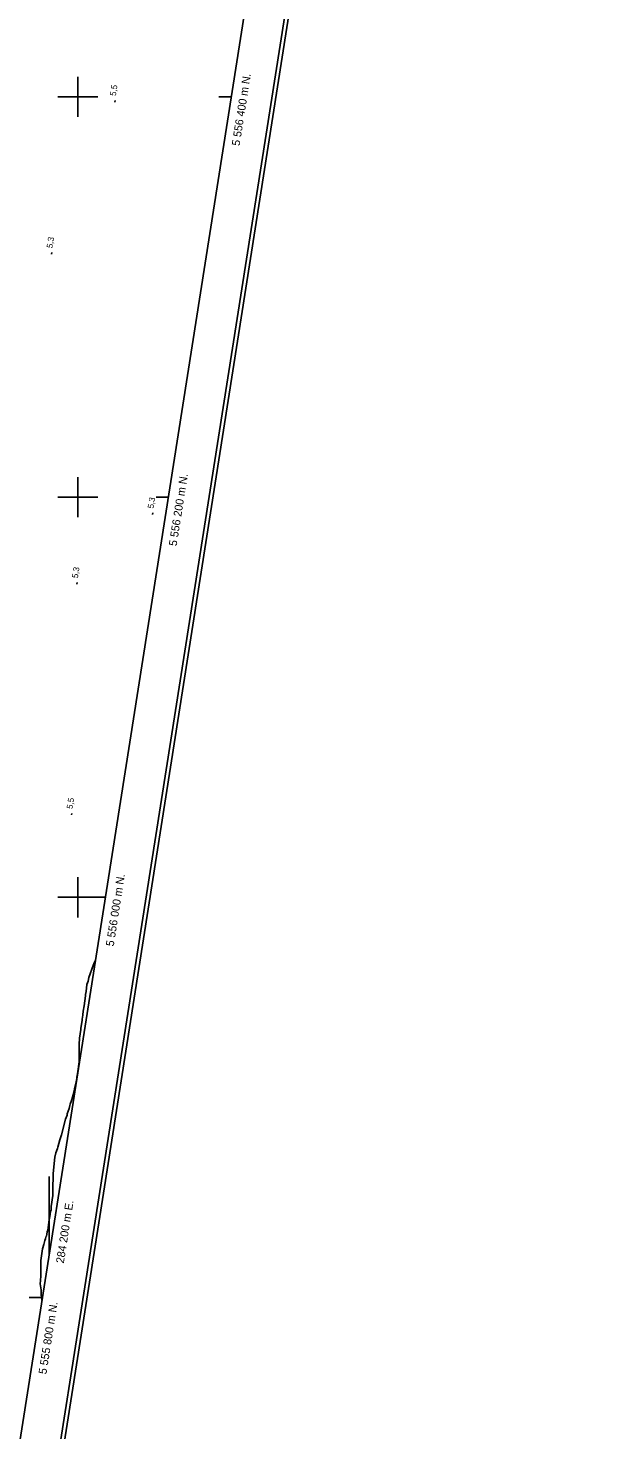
# Model space of a CAD drawing. Extents: x 282461 to 284471, y 5554090 to 5557646.
# Drawn here: x 284175 to 284458, y 5555734 to 5556434 of the extents above; entities that cross this region are included whole.
import ezdxf

# ---------------------------------------------------------------- set-up
doc = ezdxf.new("R2010")
doc.units = 0
for name, color, linetype in [('Niveau 1', 7, 'Continuous'), ('Niveau 3', 7, 'Continuous'), ('Niveau 60', 7, 'Continuous'), ('Niveau 61', 7, 'Continuous')]:
    doc.layers.add(name, color=color, linetype=linetype)

msp = doc.modelspace()

# ---------------------------------------------------------------- linework, layer by layer
at = {"layer": 'Niveau 1'}
for points in [[(284201.6, 5555934.68), (284202.16, 5555938.41), (284202.15, 5555939.08), (284202.49, 5555941.12), (284202.49, 5555941.8), (284202.71, 5555942.59), (284202.71, 5555943.04), (284203.16, 5555945.75), (284203.83, 5555950.83), (284203.83, 5555951.51), (284204.17, 5555952.98), (284204.62, 5555956.37), (284204.84, 5555957.27), (284205.18, 5555958.18), (284205.63, 5555959.99), (284207.66, 5555965.98), (284207.99, 5555966.77), (284208.45, 5555967.56), (284208.88, 5555968.54)], [(284199.6, 5555909.56), (284199.6, 5555910.17), (284199.93, 5555911.86), (284200.72, 5555917.85), (284200.7, 5555927.11), (284200.93, 5555928.92), (284200.92, 5555929.6), (284201.6, 5555933.89), (284201.6, 5555934.68)], [(284182.11, 5555798.74), (284181.77, 5555801.27), (284181.77, 5555803.86), (284181.2, 5555806.8), (284181.42, 5555808.49), (284181.42, 5555809.4), (284181.54, 5555809.96), (284181.53, 5555811.77), (284181.64, 5555812.67), (284181.64, 5555818.43), (284182.42, 5555824.42), (284182.98, 5555826.56), (284183.43, 5555827.81), (284183.54, 5555828.48), (284183.88, 5555829.39), (284184.11, 5555830.29), (284184.33, 5555830.74), (284184.56, 5555831.65), (284184.67, 5555832.89), (284185.01, 5555833.68), (284185.68, 5555838.77), (284186.13, 5555840.46), (284186.46, 5555842.95), (284186.69, 5555843.85), (284186.8, 5555845.43), (284187.58, 5555850.97), (284187.57, 5555857.4), (284187.68, 5555858.08), (284187.79, 5555862.03), (284188.57, 5555870.16), (284189.13, 5555872.31), (284189.92, 5555874.46), (284190.03, 5555875.14), (284191.05, 5555878.75), (284191.95, 5555881.35), (284193.97, 5555889.15), (284194.65, 5555891.07), (284194.76, 5555891.75), (284195.66, 5555894.46), (284196.11, 5555895.93), (284196.22, 5555896.61), (284196.9, 5555898.53), (284197.35, 5555900.11), (284198.14, 5555903.16), (284198.36, 5555904.52), (284199.26, 5555907.8), (284199.37, 5555908.59), (284199.54, 5555909.17)]]:
    msp.add_lwpolyline(points, dxfattribs=at)
at = {"layer": 'Niveau 3'}
for p, q in [((284218.53, 5556397.45), (284218.65, 5556398.24)), ((284186.87, 5556321.42), (284186.99, 5556322.21)), ((284237.38, 5556191.33), (284237.5, 5556192.12)), ((284199.55, 5556156.49), (284199.67, 5556157.28)), ((284196.89, 5556041.16), (284197.01, 5556041.95))]:
    msp.add_line(p, q, dxfattribs=at)
at = {"layer": 'Niveau 60'}
for points in [[(283935.57, 5554089.71), (284458.46, 5557413.53), (282983.71, 5557645.53), (282460.81, 5554321.72), (283935.57, 5554089.71)], [(283933.91, 5554092), (284456.17, 5557411.87), (282985.38, 5557643.25), (282463.1, 5554323.39), (283933.91, 5554092)], [(282485.97, 5554340.04), (282921.22, 5557106.72), (284352.51, 5556881.56), (283917.27, 5554114.87), (282485.97, 5554340.04)]]:
    msp.add_lwpolyline(points, dxfattribs=at)
at = {"layer": 'Niveau 61'}
for points in [[(284200, 5556390), (284200, 5556410)], [(284190, 5556400), (284210, 5556400)], [(284270.58, 5556400), (284276.66, 5556400)], [(284200, 5556190), (284200, 5556210)], [(284190, 5556200), (284210, 5556200)], [(284239.12, 5556200), (284245.19, 5556200)], [(284200, 5555990), (284200, 5556010)], [(284190, 5556000), (284210, 5556000)], [(284207.66, 5556000), (284213.73, 5556000)], [(284185.7, 5555821.82), (284185.7, 5555860.43)], [(284175.7, 5555800), (284182.27, 5555800)], [(284176.19, 5555800), (284182.27, 5555800)]]:
    msp.add_lwpolyline(points, dxfattribs=at)

# ---------------------------------------------------------------- texts
at = {"layer": 'Niveau 3'}
for s, p in [('5,5  ', (284219.01, 5556400.29)), ('5,3  ', (284187.35, 5556324.26)), ('5,3  ', (284237.86, 5556194.17)), ('5,3  ', (284200.03, 5556159.33)), ('5,5  ', (284197.37, 5556044))]:
    msp.add_text(s, height=3, rotation=81.09575, dxfattribs=at).set_placement(p)
at = {"layer": 'Niveau 61'}
for s, p in [('5 556 400 m N.', (284280.87, 5556375.32)), ('5 556 200 m N.', (284249.41, 5556175.32)), ('5 556 000 m N.', (284217.94, 5555975.29)), ('284 200 m E.', (284193.02, 5555816.9)), ('5 555 800 m N.', (284184.32, 5555761.47))]:
    msp.add_text(s, height=4, rotation=81.05959, dxfattribs=at).set_placement(p)

doc.saveas('drawing.dxf')
